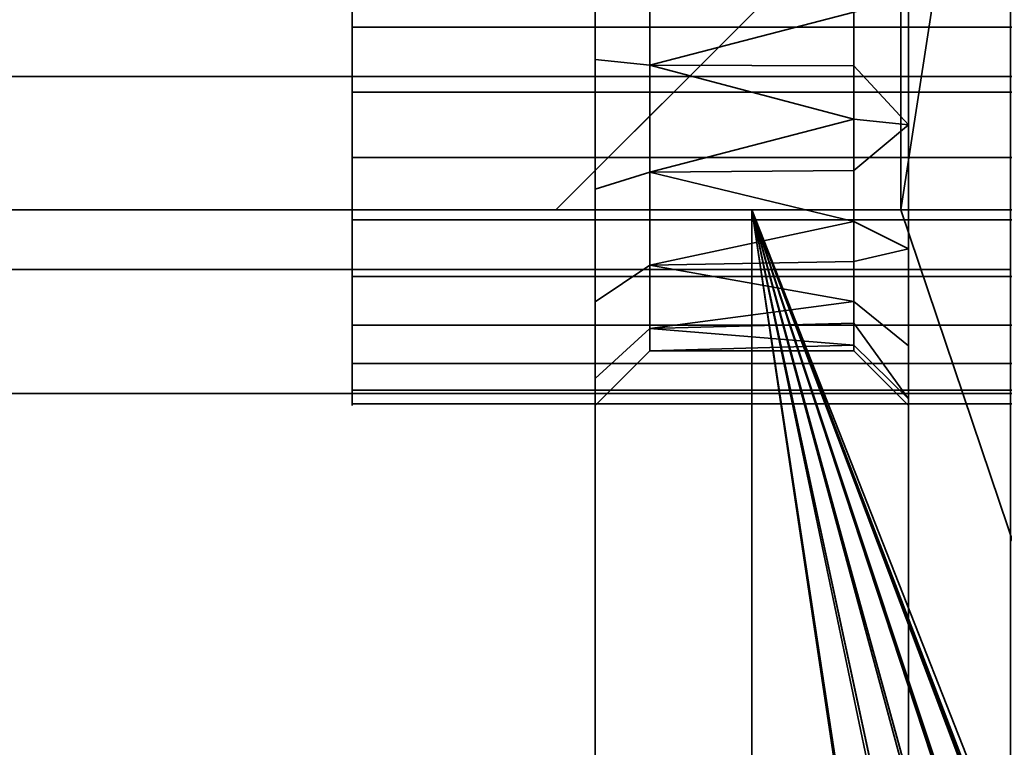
# Model space of a CAD drawing. Header units: millimetres. Extents: x -490 to 6690, y -115 to 152.
# Tile 488 of 656: x 2577.08 to 2583.36, y -13.43 to -8.79. Entities that reach past the tile are written whole.
import ezdxf

# ---------------------------------------------------------------- set-up
doc = ezdxf.new("R2010")
doc.units = ezdxf.units.MM
doc.layers.add('151', color=253, linetype='Continuous')

# ---------------------------------------------------------------- blocks, each defined once
blk = doc.blocks.new('UG_SURFACE_196')
at = {"layer": '151', "color": 252, "linetype": 'Continuous', "lineweight": 35}
for points in [[(2580.75, 2.9823, 1008.25), (2580.75, -9.0409, 1012.2609), (2580.75, -8.25, 1012.5179)], [(2580.75, -20.25, 1020.25), (2580.75, 2.9823, 1020.25), (2580.75, -9.0409, 1016.239), (2580.75, -9.868, 1016.1521)], [(2580.75, -8.25, 1015.982), (2580.75, -9.0409, 1016.239), (2580.75, 2.9823, 1020.25)], [(2580.75, -9.868, 1012.3479), (2580.75, -9.0409, 1012.2609), (2580.75, 2.9823, 1008.25), (2580.75, -20.25, 1008.25)], [(2582.7501, 2.9823, 1008.25), (2582.7501, -20.25, 1008.25), (2580.75, -20.25, 1008.25), (2580.75, 2.9823, 1008.25)], [(2580.75, 2.9823, 1020.25), (2580.75, -20.25, 1020.25), (2582.7501, -20.25, 1020.25), (2582.7501, 2.9823, 1020.25)], [(2580.75, 2.9823, 1172.25), (2580.75, -20.25, 1172.25), (2582.7501, -20.25, 1172.25), (2582.7501, 2.9823, 1172.25)], [(2582.7501, 2.9823, 1160.2499), (2582.7501, -20.25, 1160.2499), (2580.75, -20.25, 1160.2499), (2580.75, 2.9823, 1160.2499)], [(2580.75, 2.9823, 1160.2499), (2580.75, -9.0409, 1164.261), (2580.75, -8.25, 1164.518)], [(2580.75, -20.25, 1172.25), (2580.75, 2.9823, 1172.25), (2580.75, -9.0409, 1168.239), (2580.75, -9.868, 1168.1521)], [(2580.75, -8.25, 1167.9821), (2580.75, -9.0409, 1168.239), (2580.75, 2.9823, 1172.25)], [(2580.75, -9.868, 1164.3479), (2580.75, -9.0409, 1164.261), (2580.75, 2.9823, 1160.2499), (2580.75, -20.25, 1160.2499)], [(2582.7501, 2.9823, 1084.25), (2582.7501, -20.25, 1084.25), (2580.75, -20.25, 1084.25), (2580.75, 2.9823, 1084.25)], [(2580.75, 2.9823, 1096.2501), (2580.75, -20.25, 1096.2501), (2582.7501, -20.25, 1096.2501), (2582.7501, 2.9823, 1096.2501)], [(2580.75, 2.9823, 1084.25), (2580.75, -9.0409, 1088.261), (2580.75, -8.25, 1088.5179)], [(2580.75, -20.25, 1096.2501), (2580.75, 2.9823, 1096.2501), (2580.75, -9.0409, 1092.239), (2580.75, -9.868, 1092.1521)], [(2580.75, -8.25, 1091.982), (2580.75, -9.0409, 1092.239), (2580.75, 2.9823, 1096.2501)], [(2580.75, -9.868, 1088.3479), (2580.75, -9.0409, 1088.261), (2580.75, 2.9823, 1084.25), (2580.75, -20.25, 1084.25)], [(2582.7501, 2.9823, 1020.25), (2582.7501, -20.25, 1020.25), (2582.7501, -9.4591, 1016.239), (2582.7501, -8.632, 1016.1521)], [(2582.7501, -8.632, 1012.3479), (2582.7501, -9.4591, 1012.2609), (2582.7501, -20.25, 1008.25), (2582.7501, 2.9823, 1008.25)], [(2582.7501, 2.9823, 1172.25), (2582.7501, -20.25, 1172.25), (2582.7501, -9.4591, 1168.239), (2582.7501, -8.632, 1168.1521)], [(2582.7501, -8.632, 1164.3479), (2582.7501, -9.4591, 1164.261), (2582.7501, -20.25, 1160.2499), (2582.7501, 2.9823, 1160.2499)], [(2582.7501, 2.9823, 1096.2501), (2582.7501, -20.25, 1096.2501), (2582.7501, -9.4591, 1092.239), (2582.7501, -8.632, 1092.1521)], [(2582.7501, -8.632, 1088.3479), (2582.7501, -9.4591, 1088.261), (2582.7501, -20.25, 1084.25), (2582.7501, 2.9823, 1084.25)], [(2581.1, -9.0775, 1012.609), (2581.1, -8.425, 1012.8211), (2580.75, -8.25, 1012.5179), (2580.75, -9.0409, 1012.2609)], [(2581.1, -8.425, 1015.6789), (2581.1, -9.0775, 1015.891), (2580.75, -9.0409, 1016.239), (2580.75, -8.25, 1015.982)], [(2581.1, -9.0775, 1164.6091), (2581.1, -8.425, 1164.821), (2580.75, -8.25, 1164.518), (2580.75, -9.0409, 1164.261)], [(2581.1, -8.425, 1167.679), (2581.1, -9.0775, 1167.8909), (2580.75, -9.0409, 1168.239), (2580.75, -8.25, 1167.9821)], [(2581.1, -9.0775, 1088.609), (2581.1, -8.425, 1088.8211), (2580.75, -8.25, 1088.5179), (2580.75, -9.0409, 1088.261)], [(2581.1, -8.425, 1091.679), (2581.1, -9.0775, 1091.8909), (2580.75, -9.0409, 1092.239), (2580.75, -8.25, 1091.982)], [(2581.1, -8.425, 1012.8211), (2581.1, -9.0775, 1012.609), (2582.4001, -8.7401, 1012.6808)], [(2582.4001, -8.7401, 1015.8192), (2581.1, -9.0775, 1015.891), (2581.1, -8.425, 1015.6789)], [(2582.4001, -8.7401, 1164.6807), (2581.1, -8.425, 1164.821), (2581.1, -9.0775, 1164.6091)], [(2581.1, -9.0775, 1167.8909), (2581.1, -8.425, 1167.679), (2582.4001, -8.7401, 1167.8193)], [(2581.1, -8.425, 1088.8211), (2581.1, -9.0775, 1088.609), (2582.4001, -8.7401, 1088.6807)], [(2582.4001, -8.7401, 1091.8193), (2581.1, -9.0775, 1091.8909), (2581.1, -8.425, 1091.679)], [(2582.7501, -9.4591, 1012.2609), (2582.7501, -8.632, 1012.3479), (2582.4001, -8.7401, 1012.6808), (2582.4001, -9.0813, 1012.6449)], [(2582.4001, -9.0813, 1015.8551), (2582.4001, -8.7401, 1015.8192), (2582.7501, -8.632, 1016.1521), (2582.7501, -9.4591, 1016.239)], [(2582.7501, -9.4591, 1164.261), (2582.7501, -8.632, 1164.3479), (2582.4001, -8.7401, 1164.6807), (2582.4001, -9.0813, 1164.645)], [(2582.4001, -9.0813, 1167.8551), (2582.4001, -8.7401, 1167.8193), (2582.7501, -8.632, 1168.1521), (2582.7501, -9.4591, 1168.239)], [(2582.7501, -9.4591, 1088.261), (2582.7501, -8.632, 1088.3479), (2582.4001, -8.7401, 1088.6807), (2582.4001, -9.0813, 1088.6449)], [(2582.4001, -9.0813, 1091.855), (2582.4001, -8.7401, 1091.8193), (2582.7501, -8.632, 1092.1521), (2582.7501, -9.4591, 1092.239)], [(2581.1, -9.0775, 1012.609), (2582.4001, -9.0813, 1012.6449), (2582.4001, -8.7401, 1012.6808)], [(2582.4001, -8.7401, 1015.8192), (2582.4001, -9.0813, 1015.8551), (2581.1, -9.0775, 1015.891)], [(2581.1, -9.0775, 1164.6091), (2582.4001, -9.0813, 1164.645), (2582.4001, -8.7401, 1164.6807)], [(2582.4001, -8.7401, 1167.8193), (2582.4001, -9.0813, 1167.8551), (2581.1, -9.0775, 1167.8909)], [(2581.1, -9.0775, 1088.609), (2582.4001, -9.0813, 1088.6449), (2582.4001, -8.7401, 1088.6807)], [(2582.4001, -8.7401, 1091.8193), (2582.4001, -9.0813, 1091.855), (2581.1, -9.0775, 1091.8909)], [(2581.1, -9.7599, 1012.6808), (2581.1, -9.0775, 1012.609), (2580.75, -9.0409, 1012.2609), (2580.75, -9.868, 1012.3479)], [(2581.1, -9.0775, 1015.891), (2581.1, -9.7599, 1015.8192), (2580.75, -9.868, 1016.1521), (2580.75, -9.0409, 1016.239)], [(2581.1, -9.7599, 1164.6807), (2581.1, -9.0775, 1164.6091), (2580.75, -9.0409, 1164.261), (2580.75, -9.868, 1164.3479)], [(2581.1, -9.0775, 1167.8909), (2581.1, -9.7599, 1167.8193), (2580.75, -9.868, 1168.1521), (2580.75, -9.0409, 1168.239)], [(2581.1, -9.7599, 1088.6807), (2581.1, -9.0775, 1088.609), (2580.75, -9.0409, 1088.261), (2580.75, -9.868, 1088.3479)], [(2581.1, -9.0775, 1091.8909), (2581.1, -9.7599, 1091.8193), (2580.75, -9.868, 1092.1521), (2580.75, -9.0409, 1092.239)], [(2582.4001, -9.4225, 1012.609), (2581.1, -9.0775, 1012.609), (2581.1, -9.7599, 1012.6808)], [(2581.1, -9.0775, 1015.891), (2582.4001, -9.0813, 1015.8551), (2582.4001, -9.4225, 1015.891)], [(2582.4001, -9.4225, 1015.891), (2581.1, -9.7599, 1015.8192), (2581.1, -9.0775, 1015.891)], [(2582.4001, -9.4225, 1012.609), (2582.4001, -9.0813, 1012.6449), (2581.1, -9.0775, 1012.609)], [(2582.4001, -9.4225, 1164.6091), (2581.1, -9.0775, 1164.6091), (2581.1, -9.7599, 1164.6807)], [(2581.1, -9.0775, 1167.8909), (2582.4001, -9.0813, 1167.8551), (2582.4001, -9.4225, 1167.8909)], [(2582.4001, -9.4225, 1167.8909), (2581.1, -9.7599, 1167.8193), (2581.1, -9.0775, 1167.8909)], [(2582.4001, -9.4225, 1164.6091), (2582.4001, -9.0813, 1164.645), (2581.1, -9.0775, 1164.6091)], [(2582.4001, -9.4225, 1088.609), (2581.1, -9.0775, 1088.609), (2581.1, -9.7599, 1088.6807)], [(2581.1, -9.0775, 1091.8909), (2582.4001, -9.0813, 1091.855), (2582.4001, -9.4225, 1091.8909)], [(2582.4001, -9.4225, 1091.8909), (2581.1, -9.7599, 1091.8193), (2581.1, -9.0775, 1091.8909)], [(2582.4001, -9.4225, 1088.609), (2582.4001, -9.0813, 1088.6449), (2581.1, -9.0775, 1088.609)], [(2582.7501, -9.4591, 1016.239), (2582.4001, -9.4225, 1015.891), (2582.4001, -9.0813, 1015.8551)], [(2582.4001, -9.0813, 1012.6449), (2582.4001, -9.4225, 1012.609), (2582.7501, -9.4591, 1012.2609)], [(2582.7501, -9.4591, 1168.239), (2582.4001, -9.4225, 1167.8909), (2582.4001, -9.0813, 1167.8551)], [(2582.4001, -9.0813, 1164.645), (2582.4001, -9.4225, 1164.6091), (2582.7501, -9.4591, 1164.261)], [(2582.7501, -9.4591, 1092.239), (2582.4001, -9.4225, 1091.8909), (2582.4001, -9.0813, 1091.855)], [(2582.4001, -9.0813, 1088.6449), (2582.4001, -9.4225, 1088.609), (2582.7501, -9.4591, 1088.261)], [(2581.1, -9.7599, 1012.6808), (2582.4001, -9.7487, 1012.7151), (2582.4001, -9.4225, 1012.609)], [(2582.4001, -9.4225, 1015.891), (2582.4001, -9.7487, 1015.785), (2581.1, -9.7599, 1015.8192)], [(2581.1, -9.7599, 1164.6807), (2582.4001, -9.7487, 1164.7151), (2582.4001, -9.4225, 1164.6091)], [(2582.4001, -9.4225, 1167.8909), (2582.4001, -9.7487, 1167.7849), (2581.1, -9.7599, 1167.8193)], [(2581.1, -9.7599, 1088.6807), (2582.4001, -9.7487, 1088.7151), (2582.4001, -9.4225, 1088.609)], [(2582.4001, -9.4225, 1091.8909), (2582.4001, -9.7487, 1091.785), (2581.1, -9.7599, 1091.8193)], [(2582.7501, -9.4591, 1012.2609), (2582.4001, -9.4225, 1012.609), (2582.4001, -9.7487, 1012.7151)], [(2582.4001, -9.7487, 1015.785), (2582.4001, -9.4225, 1015.891), (2582.7501, -9.4591, 1016.239)], [(2582.7501, -9.4591, 1164.261), (2582.4001, -9.4225, 1164.6091), (2582.4001, -9.7487, 1164.7151)], [(2582.4001, -9.7487, 1167.7849), (2582.4001, -9.4225, 1167.8909), (2582.7501, -9.4591, 1168.239)], [(2582.7501, -9.4591, 1088.261), (2582.4001, -9.4225, 1088.609), (2582.4001, -9.7487, 1088.7151)], [(2582.4001, -9.7487, 1091.785), (2582.4001, -9.4225, 1091.8909), (2582.7501, -9.4591, 1092.239)], [(2582.7501, -9.4591, 1016.239), (2582.7501, -10.25, 1015.982), (2582.4001, -10.075, 1015.6789), (2582.4001, -9.7487, 1015.785)], [(2582.4001, -9.7487, 1012.7151), (2582.4001, -10.075, 1012.8211), (2582.7501, -10.25, 1012.5179), (2582.7501, -9.4591, 1012.2609)], [(2582.7501, -9.4591, 1168.239), (2582.7501, -10.25, 1167.9821), (2582.4001, -10.075, 1167.679), (2582.4001, -9.7487, 1167.7849)], [(2582.4001, -9.7487, 1164.7151), (2582.4001, -10.075, 1164.821), (2582.7501, -10.25, 1164.518), (2582.7501, -9.4591, 1164.261)], [(2582.7501, -9.4591, 1092.239), (2582.7501, -10.25, 1091.982), (2582.4001, -10.075, 1091.679), (2582.4001, -9.7487, 1091.785)], [(2582.4001, -9.7487, 1088.7151), (2582.4001, -10.075, 1088.8211), (2582.7501, -10.25, 1088.5179), (2582.7501, -9.4591, 1088.261)], [(2582.7501, -20.25, 1008.25), (2582.7501, -9.4591, 1012.2609), (2582.7501, -10.25, 1012.5179)], [(2582.7501, -10.25, 1015.982), (2582.7501, -9.4591, 1016.239), (2582.7501, -20.25, 1020.25)], [(2582.7501, -20.25, 1160.2499), (2582.7501, -9.4591, 1164.261), (2582.7501, -10.25, 1164.518)], [(2582.7501, -10.25, 1167.9821), (2582.7501, -9.4591, 1168.239), (2582.7501, -20.25, 1172.25)], [(2582.7501, -20.25, 1084.25), (2582.7501, -9.4591, 1088.261), (2582.7501, -10.25, 1088.5179)], [(2582.7501, -10.25, 1091.982), (2582.7501, -9.4591, 1092.239), (2582.7501, -20.25, 1096.2501)], [(2581.1, -10.3541, 1013.0239), (2581.1, -9.7599, 1012.6808), (2580.75, -9.868, 1012.3479), (2580.75, -10.5883, 1012.7637)], [(2581.1, -9.7599, 1015.8192), (2581.1, -10.3541, 1015.4762), (2580.75, -10.5883, 1015.7363), (2580.75, -9.868, 1016.1521)], [(2581.1, -10.3541, 1165.0238), (2581.1, -9.7599, 1164.6807), (2580.75, -9.868, 1164.3479), (2580.75, -10.5883, 1164.7637)], [(2581.1, -9.7599, 1167.8193), (2581.1, -10.3541, 1167.4762), (2580.75, -10.5883, 1167.7363), (2580.75, -9.868, 1168.1521)], [(2581.1, -10.3541, 1089.0238), (2581.1, -9.7599, 1088.6807), (2580.75, -9.868, 1088.3479), (2580.75, -10.5883, 1088.7637)], [(2581.1, -9.7599, 1091.8193), (2581.1, -10.3541, 1091.4762), (2580.75, -10.5883, 1091.7363), (2580.75, -9.868, 1092.1521)], [(2581.1, -9.7599, 1015.8192), (2582.4001, -9.7487, 1015.785), (2582.4001, -10.075, 1015.6789)], [(2582.4001, -10.075, 1012.8211), (2582.4001, -9.7487, 1012.7151), (2581.1, -9.7599, 1012.6808)], [(2581.1, -9.7599, 1167.8193), (2582.4001, -9.7487, 1167.7849), (2582.4001, -10.075, 1167.679)], [(2582.4001, -10.075, 1164.821), (2582.4001, -9.7487, 1164.7151), (2581.1, -9.7599, 1164.6807)], [(2581.1, -9.7599, 1091.8193), (2582.4001, -9.7487, 1091.785), (2582.4001, -10.075, 1091.679)], [(2582.4001, -10.075, 1088.8211), (2582.4001, -9.7487, 1088.7151), (2581.1, -9.7599, 1088.6807)], [(2581.1, -9.7599, 1012.6808), (2581.1, -10.3541, 1013.0239), (2582.4001, -10.075, 1012.8211)], [(2581.1, -10.3541, 1015.4762), (2581.1, -9.7599, 1015.8192), (2582.4001, -10.075, 1015.6789)], [(2581.1, -9.7599, 1164.6807), (2581.1, -10.3541, 1165.0238), (2582.4001, -10.075, 1164.821)], [(2582.4001, -10.075, 1167.679), (2581.1, -10.3541, 1167.4762), (2581.1, -9.7599, 1167.8193)], [(2582.4001, -10.075, 1088.8211), (2581.1, -9.7599, 1088.6807), (2581.1, -10.3541, 1089.0238)], [(2582.4001, -10.075, 1091.679), (2581.1, -10.3541, 1091.4762), (2581.1, -9.7599, 1091.8193)], [(2580.75, -20.25, 1008.25), (2580.75, -10.5883, 1012.7637), (2580.75, -9.868, 1012.3479)], [(2580.75, -9.868, 1016.1521), (2580.75, -10.5883, 1015.7363), (2580.75, -20.25, 1020.25)], [(2580.75, -20.25, 1160.2499), (2580.75, -10.5883, 1164.7637), (2580.75, -9.868, 1164.3479)], [(2580.75, -9.868, 1168.1521), (2580.75, -10.5883, 1167.7363), (2580.75, -20.25, 1172.25)], [(2580.75, -20.25, 1084.25), (2580.75, -10.5883, 1088.7637), (2580.75, -9.868, 1088.3479)], [(2580.75, -9.868, 1092.1521), (2580.75, -10.5883, 1091.7363), (2580.75, -20.25, 1096.2501)], [(2581.1, -10.3541, 1013.0239), (2582.4001, -10.3299, 1013.0506), (2582.4001, -10.075, 1012.8211)], [(2582.4001, -10.075, 1015.6789), (2582.4001, -10.3299, 1015.4494), (2581.1, -10.3541, 1015.4762)], [(2581.1, -10.3541, 1165.0238), (2582.4001, -10.3299, 1165.0506), (2582.4001, -10.075, 1164.821)], [(2582.4001, -10.075, 1167.679), (2582.4001, -10.3299, 1167.4494), (2581.1, -10.3541, 1167.4762)], [(2581.1, -10.3541, 1089.0238), (2582.4001, -10.3299, 1089.0507), (2582.4001, -10.075, 1088.8211)], [(2582.4001, -10.075, 1091.679), (2582.4001, -10.3299, 1091.4494), (2581.1, -10.3541, 1091.4762)], [(2582.7501, -10.25, 1012.5179), (2582.4001, -10.075, 1012.8211), (2582.4001, -10.3299, 1013.0506)], [(2582.4001, -10.3299, 1015.4494), (2582.4001, -10.075, 1015.6789), (2582.7501, -10.25, 1015.982)], [(2582.7501, -10.25, 1164.518), (2582.4001, -10.075, 1164.821), (2582.4001, -10.3299, 1165.0506)], [(2582.4001, -10.3299, 1167.4494), (2582.4001, -10.075, 1167.679), (2582.7501, -10.25, 1167.9821)], [(2582.7501, -10.25, 1088.5179), (2582.4001, -10.075, 1088.8211), (2582.4001, -10.3299, 1089.0507)], [(2582.4001, -10.3299, 1091.4494), (2582.4001, -10.075, 1091.679), (2582.7501, -10.25, 1091.982)], [(2582.7501, -10.25, 1015.982), (2582.7501, -10.868, 1015.4256), (2582.4001, -10.5849, 1015.2198), (2582.4001, -10.3299, 1015.4494)], [(2582.4001, -10.3299, 1013.0506), (2582.4001, -10.5849, 1013.2802), (2582.7501, -10.868, 1013.0744), (2582.7501, -10.25, 1012.5179)], [(2582.7501, -10.25, 1167.9821), (2582.7501, -10.868, 1167.4255), (2582.4001, -10.5849, 1167.2199), (2582.4001, -10.3299, 1167.4494)], [(2582.4001, -10.3299, 1165.0506), (2582.4001, -10.5849, 1165.2801), (2582.7501, -10.868, 1165.0745), (2582.7501, -10.25, 1164.518)], [(2582.7501, -10.25, 1091.982), (2582.7501, -10.868, 1091.4255), (2582.4001, -10.5849, 1091.2199), (2582.4001, -10.3299, 1091.4494)], [(2582.4001, -10.3299, 1089.0507), (2582.4001, -10.5849, 1089.2801), (2582.7501, -10.868, 1089.0744), (2582.7501, -10.25, 1088.5179)], [(2582.7501, -20.25, 1020.25), (2582.7501, -10.868, 1015.4256), (2582.7501, -10.25, 1015.982)], [(2582.7501, -10.25, 1012.5179), (2582.7501, -10.868, 1013.0744), (2582.7501, -20.25, 1008.25)], [(2582.7501, -20.25, 1172.25), (2582.7501, -10.868, 1167.4255), (2582.7501, -10.25, 1167.9821)], [(2582.7501, -10.25, 1164.518), (2582.7501, -10.868, 1165.0745), (2582.7501, -20.25, 1160.2499)], [(2582.7501, -20.25, 1096.2501), (2582.7501, -10.868, 1091.4255), (2582.7501, -10.25, 1091.982)], [(2582.7501, -10.25, 1088.5179), (2582.7501, -10.868, 1089.0744), (2582.7501, -20.25, 1084.25)], [(2581.1, -10.7574, 1013.5789), (2581.1, -10.3541, 1013.0239), (2580.75, -10.5883, 1012.7637), (2580.75, -11.0771, 1013.4366)], [(2581.1, -10.3541, 1015.4762), (2581.1, -10.7574, 1014.9211), (2580.75, -11.0771, 1015.0635), (2580.75, -10.5883, 1015.7363)], [(2581.1, -10.7574, 1165.5788), (2581.1, -10.3541, 1165.0238), (2580.75, -10.5883, 1164.7637), (2580.75, -11.0771, 1165.4365)], [(2581.1, -10.3541, 1167.4762), (2581.1, -10.7574, 1166.9211), (2580.75, -11.0771, 1167.0635), (2580.75, -10.5883, 1167.7363)], [(2581.1, -10.7574, 1089.5789), (2581.1, -10.3541, 1089.0238), (2580.75, -10.5883, 1088.7637), (2580.75, -11.0771, 1089.4365)], [(2581.1, -10.3541, 1091.4762), (2581.1, -10.7574, 1090.9212), (2580.75, -11.0771, 1091.0635), (2580.75, -10.5883, 1091.7363)], [(2581.1, -10.3541, 1015.4762), (2582.4001, -10.3299, 1015.4494), (2582.4001, -10.5849, 1015.2198)], [(2582.4001, -10.5849, 1013.2802), (2582.4001, -10.3299, 1013.0506), (2581.1, -10.3541, 1013.0239)], [(2581.1, -10.3541, 1167.4762), (2582.4001, -10.3299, 1167.4494), (2582.4001, -10.5849, 1167.2199)], [(2582.4001, -10.5849, 1165.2801), (2582.4001, -10.3299, 1165.0506), (2581.1, -10.3541, 1165.0238)], [(2581.1, -10.3541, 1091.4762), (2582.4001, -10.3299, 1091.4494), (2582.4001, -10.5849, 1091.2199)], [(2582.4001, -10.5849, 1089.2801), (2582.4001, -10.3299, 1089.0507), (2581.1, -10.3541, 1089.0238)], [(2582.4001, -10.5849, 1013.2802), (2581.1, -10.3541, 1013.0239), (2581.1, -10.7574, 1013.5789)], [(2582.4001, -10.5849, 1015.2198), (2581.1, -10.7574, 1014.9211), (2581.1, -10.3541, 1015.4762)], [(2581.1, -10.3541, 1165.0238), (2581.1, -10.7574, 1165.5788), (2582.4001, -10.5849, 1165.2801)], [(2581.1, -10.7574, 1166.9211), (2581.1, -10.3541, 1167.4762), (2582.4001, -10.5849, 1167.2199)], [(2581.1, -10.3541, 1089.0238), (2581.1, -10.7574, 1089.5789), (2582.4001, -10.5849, 1089.2801)], [(2581.1, -10.7574, 1090.9212), (2581.1, -10.3541, 1091.4762), (2582.4001, -10.5849, 1091.2199)], [(2580.75, -20.25, 1020.25), (2580.75, -10.5883, 1015.7363), (2580.75, -11.0771, 1015.0635)], [(2580.75, -11.0771, 1013.4366), (2580.75, -10.5883, 1012.7637), (2580.75, -20.25, 1008.25)], [(2580.75, -20.25, 1172.25), (2580.75, -10.5883, 1167.7363), (2580.75, -11.0771, 1167.0635)], [(2580.75, -11.0771, 1165.4365), (2580.75, -10.5883, 1164.7637), (2580.75, -20.25, 1160.2499)], [(2580.75, -20.25, 1096.2501), (2580.75, -10.5883, 1091.7363), (2580.75, -11.0771, 1091.0635)], [(2580.75, -11.0771, 1089.4365), (2580.75, -10.5883, 1088.7637), (2580.75, -20.25, 1084.25)], [(2581.1, -10.7574, 1013.5789), (2582.4001, -10.7244, 1013.5936), (2582.4001, -10.5849, 1013.2802)], [(2582.4001, -10.5849, 1015.2198), (2582.4001, -10.7244, 1014.9064), (2581.1, -10.7574, 1014.9211)], [(2581.1, -10.7574, 1165.5788), (2582.4001, -10.7244, 1165.5935), (2582.4001, -10.5849, 1165.2801)], [(2582.4001, -10.5849, 1167.2199), (2582.4001, -10.7244, 1166.9065), (2581.1, -10.7574, 1166.9211)], [(2581.1, -10.7574, 1089.5789), (2582.4001, -10.7244, 1089.5935), (2582.4001, -10.5849, 1089.2801)], [(2582.4001, -10.5849, 1091.2199), (2582.4001, -10.7244, 1090.9065), (2581.1, -10.7574, 1090.9212)], [(2582.7501, -11.2063, 1013.8341), (2582.7501, -10.868, 1013.0744), (2582.4001, -10.5849, 1013.2802), (2582.4001, -10.7244, 1013.5936)], [(2582.4001, -10.7244, 1014.9064), (2582.4001, -10.5849, 1015.2198), (2582.7501, -10.868, 1015.4256), (2582.7501, -11.2063, 1014.6658)], [(2582.7501, -11.2063, 1165.8342), (2582.7501, -10.868, 1165.0745), (2582.4001, -10.5849, 1165.2801), (2582.4001, -10.7244, 1165.5935)], [(2582.4001, -10.7244, 1166.9065), (2582.4001, -10.5849, 1167.2199), (2582.7501, -10.868, 1167.4255), (2582.7501, -11.2063, 1166.6658)], [(2582.7501, -11.2063, 1089.8342), (2582.7501, -10.868, 1089.0744), (2582.4001, -10.5849, 1089.2801), (2582.4001, -10.7244, 1089.5935)], [(2582.4001, -10.7244, 1090.9065), (2582.4001, -10.5849, 1091.2199), (2582.7501, -10.868, 1091.4255), (2582.7501, -11.2063, 1090.6658)], [(2581.1, -10.7574, 1014.9211), (2582.4001, -10.7244, 1014.9064), (2582.4001, -10.8639, 1014.593)], [(2582.4001, -10.8639, 1013.907), (2582.4001, -10.7244, 1013.5936), (2581.1, -10.7574, 1013.5789)], [(2581.1, -10.7574, 1166.9211), (2582.4001, -10.7244, 1166.9065), (2582.4001, -10.8639, 1166.5931)], [(2582.4001, -10.8639, 1165.9069), (2582.4001, -10.7244, 1165.5935), (2581.1, -10.7574, 1165.5788)], [(2581.1, -10.7574, 1090.9212), (2582.4001, -10.7244, 1090.9065), (2582.4001, -10.8639, 1090.5931)], [(2582.4001, -10.8639, 1089.9069), (2582.4001, -10.7244, 1089.5935), (2581.1, -10.7574, 1089.5789)], [(2582.7501, -11.2063, 1014.6658), (2582.4001, -10.8639, 1014.593), (2582.4001, -10.7244, 1014.9064)], [(2582.4001, -10.7244, 1013.5936), (2582.4001, -10.8639, 1013.907), (2582.7501, -11.2063, 1013.8341)], [(2582.7501, -11.2063, 1166.6658), (2582.4001, -10.8639, 1166.5931), (2582.4001, -10.7244, 1166.9065)], [(2582.4001, -10.7244, 1165.5935), (2582.4001, -10.8639, 1165.9069), (2582.7501, -11.2063, 1165.8342)], [(2582.7501, -11.2063, 1090.6658), (2582.4001, -10.8639, 1090.5931), (2582.4001, -10.7244, 1090.9065)], [(2582.4001, -10.7244, 1089.5935), (2582.4001, -10.8639, 1089.9069), (2582.7501, -11.2063, 1089.8342)], [(2581.1, -10.9, 1014.25), (2581.1, -10.7574, 1013.5789), (2580.75, -11.0771, 1013.4366), (2580.75, -11.25, 1014.25)], [(2581.1, -10.7574, 1014.9211), (2581.1, -10.9, 1014.25), (2580.75, -11.25, 1014.25), (2580.75, -11.0771, 1015.0635)], [(2581.1, -10.9, 1166.25), (2581.1, -10.7574, 1165.5788), (2580.75, -11.0771, 1165.4365), (2580.75, -11.25, 1166.25)], [(2581.1, -10.7574, 1166.9211), (2581.1, -10.9, 1166.25), (2580.75, -11.25, 1166.25), (2580.75, -11.0771, 1167.0635)], [(2581.1, -10.9, 1090.25), (2581.1, -10.7574, 1089.5789), (2580.75, -11.0771, 1089.4365), (2580.75, -11.25, 1090.25)], [(2581.1, -10.7574, 1090.9212), (2581.1, -10.9, 1090.25), (2580.75, -11.25, 1090.25), (2580.75, -11.0771, 1091.0635)], [(2581.1, -10.7574, 1013.5789), (2581.1, -10.9, 1014.25), (2582.4001, -10.8639, 1013.907)], [(2582.4001, -10.8639, 1014.593), (2581.1, -10.9, 1014.25), (2581.1, -10.7574, 1014.9211)], [(2581.1, -10.7574, 1165.5788), (2581.1, -10.9, 1166.25), (2582.4001, -10.8639, 1165.9069)], [(2582.4001, -10.8639, 1166.5931), (2581.1, -10.9, 1166.25), (2581.1, -10.7574, 1166.9211)], [(2581.1, -10.7574, 1089.5789), (2581.1, -10.9, 1090.25), (2582.4001, -10.8639, 1089.9069)], [(2582.4001, -10.8639, 1090.5931), (2581.1, -10.9, 1090.25), (2581.1, -10.7574, 1090.9212)], [(2581.1, -10.9, 1014.25), (2582.4001, -10.9, 1014.25), (2582.4001, -10.8639, 1013.907)], [(2582.4001, -10.8639, 1014.593), (2582.4001, -10.9, 1014.25), (2581.1, -10.9, 1014.25)], [(2581.1, -10.9, 1166.25), (2582.4001, -10.9, 1166.25), (2582.4001, -10.8639, 1165.9069)], [(2582.4001, -10.8639, 1166.5931), (2582.4001, -10.9, 1166.25), (2581.1, -10.9, 1166.25)], [(2581.1, -10.9, 1090.25), (2582.4001, -10.9, 1090.25), (2582.4001, -10.8639, 1089.9069)], [(2582.4001, -10.8639, 1090.5931), (2582.4001, -10.9, 1090.25), (2581.1, -10.9, 1090.25)], [(2582.7501, -11.25, 1014.25), (2582.7501, -11.2063, 1013.8341), (2582.4001, -10.8639, 1013.907), (2582.4001, -10.9, 1014.25)], [(2582.4001, -10.9, 1014.25), (2582.4001, -10.8639, 1014.593), (2582.7501, -11.2063, 1014.6658), (2582.7501, -11.25, 1014.25)], [(2582.7501, -11.25, 1166.25), (2582.7501, -11.2063, 1165.8342), (2582.4001, -10.8639, 1165.9069), (2582.4001, -10.9, 1166.25)], [(2582.4001, -10.9, 1166.25), (2582.4001, -10.8639, 1166.5931), (2582.7501, -11.2063, 1166.6658), (2582.7501, -11.25, 1166.25)], [(2582.7501, -11.25, 1090.25), (2582.7501, -11.2063, 1089.8342), (2582.4001, -10.8639, 1089.9069), (2582.4001, -10.9, 1090.25)], [(2582.4001, -10.9, 1090.25), (2582.4001, -10.8639, 1090.5931), (2582.7501, -11.2063, 1090.6658), (2582.7501, -11.25, 1090.25)], [(2582.7501, -20.25, 1008.25), (2582.7501, -10.868, 1013.0744), (2582.7501, -11.2063, 1013.8341)], [(2582.7501, -11.2063, 1014.6658), (2582.7501, -10.868, 1015.4256), (2582.7501, -20.25, 1020.25)], [(2582.7501, -20.25, 1160.2499), (2582.7501, -10.868, 1165.0745), (2582.7501, -11.2063, 1165.8342)], [(2582.7501, -11.2063, 1166.6658), (2582.7501, -10.868, 1167.4255), (2582.7501, -20.25, 1172.25)], [(2582.7501, -20.25, 1084.25), (2582.7501, -10.868, 1089.0744), (2582.7501, -11.2063, 1089.8342)], [(2582.7501, -11.2063, 1090.6658), (2582.7501, -10.868, 1091.4255), (2582.7501, -20.25, 1096.2501)], [(2580.75, -20.25, 1008.25), (2580.75, -11.25, 1014.25), (2580.75, -11.0771, 1013.4366)], [(2580.75, -11.0771, 1015.0635), (2580.75, -11.25, 1014.25), (2580.75, -20.25, 1008.25), (2580.75, -20.25, 1020.25)], [(2580.75, -20.25, 1160.2499), (2580.75, -11.25, 1166.25), (2580.75, -11.0771, 1165.4365)], [(2580.75, -11.0771, 1167.0635), (2580.75, -11.25, 1166.25), (2580.75, -20.25, 1160.2499), (2580.75, -20.25, 1172.25)], [(2580.75, -20.25, 1084.25), (2580.75, -11.25, 1090.25), (2580.75, -11.0771, 1089.4365)], [(2580.75, -11.0771, 1091.0635), (2580.75, -11.25, 1090.25), (2580.75, -20.25, 1084.25), (2580.75, -20.25, 1096.2501)], [(2582.7501, -20.25, 1008.25), (2582.7501, -11.2063, 1013.8341), (2582.7501, -11.25, 1014.25)], [(2582.7501, -11.25, 1014.25), (2582.7501, -11.2063, 1014.6658), (2582.7501, -20.25, 1020.25), (2582.7501, -20.25, 1008.25)], [(2582.7501, -20.25, 1160.2499), (2582.7501, -11.2063, 1165.8342), (2582.7501, -11.25, 1166.25)], [(2582.7501, -11.25, 1166.25), (2582.7501, -11.2063, 1166.6658), (2582.7501, -20.25, 1172.25), (2582.7501, -20.25, 1160.2499)], [(2582.7501, -20.25, 1084.25), (2582.7501, -11.2063, 1089.8342), (2582.7501, -11.25, 1090.25)], [(2582.7501, -11.25, 1090.25), (2582.7501, -11.2063, 1090.6658), (2582.7501, -20.25, 1096.2501), (2582.7501, -20.25, 1084.25)]]:
    blk.add_3dface(points, dxfattribs=at)
blk = doc.blocks.new('UG_SURFACE_200')
at = {"layer": '151', "color": 46, "linetype": 'Continuous', "lineweight": 35}
for points in [[(2583.4, -10.3821, 1021.4193), (2566, -10.3821, 1021.4193), (2566, -8.05, 1024.1084), (2583.4, -8.05, 1024.1084)], [(2583.4, -8.05, 1075.8916), (2566, -8.05, 1075.8916), (2566, -10.3821, 1078.5807), (2583.4, -10.3821, 1078.5807)], [(2584.5001, -9.15, 1024.4), (2567.1, -9.15, 1024.4), (2567.1, -11.1727, 1022.2038), (2584.5001, -11.1727, 1022.2038)], [(2584.5001, -9.15, 1024.4), (2584.5001, -9.15, 1075.6), (2567.1, -9.15, 1075.6), (2567.1, -9.15, 1024.4)], [(2584.5001, -11.1727, 1077.7962), (2567.1, -11.1727, 1077.7962), (2567.1, -9.15, 1075.6), (2584.5001, -9.15, 1075.6)], [(2583.4, -13.6202, 1019.9412), (2566, -13.6202, 1019.9412), (2566, -10.3821, 1021.4193), (2583.4, -10.3821, 1021.4193)], [(2583.4, -10.3821, 1078.5807), (2566, -10.3821, 1078.5807), (2566, -13.6202, 1080.0587), (2583.4, -13.6202, 1080.0587)], [(2584.5001, -11.1727, 1022.2038), (2567.1, -11.1727, 1022.2038), (2567.1, -13.9071, 1021.0048), (2584.5001, -13.9071, 1021.0048)], [(2584.5001, -13.9071, 1078.9952), (2567.1, -13.9071, 1078.9952), (2567.1, -11.1727, 1077.7962), (2584.5001, -11.1727, 1077.7962)]]:
    blk.add_3dface(points, dxfattribs=at)
blk = doc.blocks.new('UG_SURFACE_203')
at = {"layer": '151', "color": 254, "linetype": 'Continuous', "lineweight": 35}
for points in [[(2574.7499, 136.75, 2032.7499), (2574.7499, -10, 2032.7499), (2582.5, 106, 2025.0001)], [(2582.5, 106, -7.5), (2574.7499, -10, -7.5), (2574.7499, 136.75, -7.5)], [(2582.5, 21, 2025.0001), (2582.5, 106, 2025.0001), (2574.7499, -10, 2032.7499)], [(2574.7499, -10, -7.5), (2582.5, 106, -7.5), (2582.5, 21, -7.5)], [(2574.7499, -10, 2032.7499), (2580.4999, -10, 2027), (2582.5, -8, 2025.0001), (2582.5, 21, 2025.0001)], [(2582.5, 21, -7.5), (2582.5, -8, -7.5), (2580.4999, -10, -7.5), (2574.7499, -10, -7.5)], [(2582.5, -8, 2025.0001), (2580.4999, -10, 2027), (2580.4999, -10, -7.5), (2582.5, -8, -7.5)], [(2580.4999, -10, 2027), (2574.7499, -10, 2032.7499), (2574.7499, -10, -7.5), (2580.4999, -10, -7.5)]]:
    blk.add_3dface(points, dxfattribs=at)
blk = doc.blocks.new('UG_SURFACE_205')
at = {"layer": '151', "color": 254, "linetype": 'Continuous', "lineweight": 35}
for points in [[(2582.5, 106, 2025.0001), (2574.7499, -10, 2032.7499), (2574.7499, 136.75, 2032.7499)], [(3425.2501, -10, 2032.7499), (3425.2501, 136.75, 2032.7499), (2574.7499, 136.75, 2032.7499), (2574.7499, -10, 2032.7499)], [(2574.7499, -10, 2032.7499), (2582.5, 106, 2025.0001), (2582.5, 21, 2025.0001)], [(2582.5, 21, 2025.0001), (2582.5, -8, 2025.0001), (2580.4999, -10, 2027), (2574.7499, -10, 2032.7499)], [(3417.5, -8, 2025.0001), (3419.5001, -10, 2027), (2580.4999, -10, 2027), (2582.5, -8, 2025.0001)], [(3425.2501, -10, 2032.7499), (2574.7499, -10, 2032.7499), (2580.4999, -10, 2027), (3419.5001, -10, 2027)]]:
    blk.add_3dface(points, dxfattribs=at)
blk = doc.blocks.new('UG_SURFACE_209')
at = {"layer": '151', "color": 252, "linetype": 'Continuous', "lineweight": 35}
for points in [[(2579.2, -7.5179, 1091.2499), (2579.2, -7.261, 1090.4591), (2579.2, -7.3479, 1089.6319), (2579.2, -9.25, 1090.25)], [(2579.2, -7.3479, 1089.6319), (2579.2, -7.7637, 1088.9118), (2579.2, -8.4365, 1088.4229), (2579.2, -9.25, 1090.25)], [(2579.2, -8.8342, 1092.2062), (2579.2, -8.0744, 1091.868), (2579.2, -7.5179, 1091.2499), (2579.2, -9.25, 1090.25)], [(2585, -8.0744, 1091.868), (2579.2, -8.0744, 1091.868), (2579.2, -8.8342, 1092.2062), (2585, -8.8342, 1092.2062)], [(2579.2, -8.4365, 1088.4229), (2579.2, -9.25, 1088.25), (2579.2, -10.0635, 1088.4229), (2579.2, -9.25, 1090.25)], [(2585, -9.25, 1088.25), (2579.2, -9.25, 1088.25), (2579.2, -8.4365, 1088.4229), (2585, -8.4365, 1088.4229)], [(2579.2, -10.4256, 1091.868), (2579.2, -9.6658, 1092.2062), (2579.2, -8.8342, 1092.2062), (2579.2, -9.25, 1090.25)], [(2585, -8.8342, 1092.2062), (2579.2, -8.8342, 1092.2062), (2579.2, -9.6658, 1092.2062), (2585, -9.6658, 1092.2062)], [(2579.2, -9.25, 1090.25), (2579.2, -10.0635, 1088.4229), (2579.2, -10.7363, 1088.9118)], [(2579.2, -10.7363, 1088.9118), (2579.2, -11.1521, 1089.6319), (2579.2, -11.239, 1090.4591), (2579.2, -9.25, 1090.25)], [(2579.2, -11.239, 1090.4591), (2579.2, -10.9821, 1091.2499), (2579.2, -10.4256, 1091.868), (2579.2, -9.25, 1090.25)], [(2585, -10.0635, 1088.4229), (2579.2, -10.0635, 1088.4229), (2579.2, -9.25, 1088.25), (2585, -9.25, 1088.25)], [(2585, -9.6658, 1092.2062), (2579.2, -9.6658, 1092.2062), (2579.2, -10.4256, 1091.868), (2585, -10.4256, 1091.868)], [(2585, -10.7363, 1088.9118), (2579.2, -10.7363, 1088.9118), (2579.2, -10.0635, 1088.4229), (2585, -10.0635, 1088.4229)], [(2585, -10.4256, 1091.868), (2579.2, -10.4256, 1091.868), (2579.2, -10.9821, 1091.2499), (2585, -10.9821, 1091.2499)], [(2585, -11.1521, 1089.6319), (2579.2, -11.1521, 1089.6319), (2579.2, -10.7363, 1088.9118), (2585, -10.7363, 1088.9118)], [(2585, -10.9821, 1091.2499), (2579.2, -10.9821, 1091.2499), (2579.2, -11.239, 1090.4591), (2585, -11.239, 1090.4591)], [(2585, -11.239, 1090.4591), (2579.2, -11.239, 1090.4591), (2579.2, -11.1521, 1089.6319), (2585, -11.1521, 1089.6319)]]:
    blk.add_3dface(points, dxfattribs=at)
blk = doc.blocks.new('UG_SURFACE_210')
at = {"layer": '151', "color": 252, "linetype": 'Continuous', "lineweight": 35}
for points in [[(2579.2, -7.5179, 1015.25), (2579.2, -7.261, 1014.459), (2579.2, -7.3479, 1013.6319), (2579.2, -9.25, 1014.25)], [(2579.2, -7.3479, 1013.6319), (2579.2, -7.7637, 1012.9118), (2579.2, -8.4365, 1012.4229), (2579.2, -9.25, 1014.25)], [(2579.2, -8.8342, 1016.2063), (2579.2, -8.0744, 1015.8681), (2579.2, -7.5179, 1015.25), (2579.2, -9.25, 1014.25)], [(2585, -8.0744, 1015.8681), (2579.2, -8.0744, 1015.8681), (2579.2, -8.8342, 1016.2063), (2585, -8.8342, 1016.2063)], [(2579.2, -8.4365, 1012.4229), (2579.2, -9.25, 1012.2499), (2579.2, -10.0635, 1012.4229), (2579.2, -9.25, 1014.25)], [(2585, -9.25, 1012.2499), (2579.2, -9.25, 1012.2499), (2579.2, -8.4365, 1012.4229), (2585, -8.4365, 1012.4229)], [(2579.2, -10.4256, 1015.8681), (2579.2, -9.6658, 1016.2063), (2579.2, -8.8342, 1016.2063), (2579.2, -9.25, 1014.25)], [(2585, -8.8342, 1016.2063), (2579.2, -8.8342, 1016.2063), (2579.2, -9.6658, 1016.2063), (2585, -9.6658, 1016.2063)], [(2579.2, -9.25, 1014.25), (2579.2, -10.0635, 1012.4229), (2579.2, -10.7363, 1012.9118)], [(2579.2, -10.7363, 1012.9118), (2579.2, -11.1521, 1013.6319), (2579.2, -11.239, 1014.459), (2579.2, -9.25, 1014.25)], [(2579.2, -11.239, 1014.459), (2579.2, -10.9821, 1015.25), (2579.2, -10.4256, 1015.8681), (2579.2, -9.25, 1014.25)], [(2585, -10.0635, 1012.4229), (2579.2, -10.0635, 1012.4229), (2579.2, -9.25, 1012.2499), (2585, -9.25, 1012.2499)], [(2585, -9.6658, 1016.2063), (2579.2, -9.6658, 1016.2063), (2579.2, -10.4256, 1015.8681), (2585, -10.4256, 1015.8681)], [(2585, -10.7363, 1012.9118), (2579.2, -10.7363, 1012.9118), (2579.2, -10.0635, 1012.4229), (2585, -10.0635, 1012.4229)], [(2585, -10.4256, 1015.8681), (2579.2, -10.4256, 1015.8681), (2579.2, -10.9821, 1015.25), (2585, -10.9821, 1015.25)], [(2585, -11.1521, 1013.6319), (2579.2, -11.1521, 1013.6319), (2579.2, -10.7363, 1012.9118), (2585, -10.7363, 1012.9118)], [(2585, -10.9821, 1015.25), (2579.2, -10.9821, 1015.25), (2579.2, -11.239, 1014.459), (2585, -11.239, 1014.459)], [(2585, -11.239, 1014.459), (2579.2, -11.239, 1014.459), (2579.2, -11.1521, 1013.6319), (2585, -11.1521, 1013.6319)]]:
    blk.add_3dface(points, dxfattribs=at)
blk = doc.blocks.new('UG_SURFACE_212')
at = {"layer": '151', "color": 252, "linetype": 'Continuous', "lineweight": 35}
for points in [[(2579.2, -7.5179, 1167.25), (2579.2, -7.261, 1166.4591), (2579.2, -7.3479, 1165.632), (2579.2, -9.25, 1166.25)], [(2579.2, -7.3479, 1165.632), (2579.2, -7.7637, 1164.9117), (2579.2, -8.4365, 1164.4229), (2579.2, -9.25, 1166.25)], [(2579.2, -8.8342, 1168.2063), (2579.2, -8.0744, 1167.868), (2579.2, -7.5179, 1167.25), (2579.2, -9.25, 1166.25)], [(2585, -8.0744, 1167.868), (2579.2, -8.0744, 1167.868), (2579.2, -8.8342, 1168.2063), (2585, -8.8342, 1168.2063)], [(2579.2, -8.4365, 1164.4229), (2579.2, -9.25, 1164.25), (2579.2, -10.0635, 1164.4229), (2579.2, -9.25, 1166.25)], [(2585, -9.25, 1164.25), (2579.2, -9.25, 1164.25), (2579.2, -8.4365, 1164.4229), (2585, -8.4365, 1164.4229)], [(2579.2, -10.4256, 1167.868), (2579.2, -9.6658, 1168.2063), (2579.2, -8.8342, 1168.2063), (2579.2, -9.25, 1166.25)], [(2585, -8.8342, 1168.2063), (2579.2, -8.8342, 1168.2063), (2579.2, -9.6658, 1168.2063), (2585, -9.6658, 1168.2063)], [(2579.2, -9.25, 1166.25), (2579.2, -10.0635, 1164.4229), (2579.2, -10.7363, 1164.9117)], [(2579.2, -10.7363, 1164.9117), (2579.2, -11.1521, 1165.632), (2579.2, -11.239, 1166.4591), (2579.2, -9.25, 1166.25)], [(2579.2, -11.239, 1166.4591), (2579.2, -10.9821, 1167.25), (2579.2, -10.4256, 1167.868), (2579.2, -9.25, 1166.25)], [(2585, -10.0635, 1164.4229), (2579.2, -10.0635, 1164.4229), (2579.2, -9.25, 1164.25), (2585, -9.25, 1164.25)], [(2585, -9.6658, 1168.2063), (2579.2, -9.6658, 1168.2063), (2579.2, -10.4256, 1167.868), (2585, -10.4256, 1167.868)], [(2585, -10.7363, 1164.9117), (2579.2, -10.7363, 1164.9117), (2579.2, -10.0635, 1164.4229), (2585, -10.0635, 1164.4229)], [(2585, -10.4256, 1167.868), (2579.2, -10.4256, 1167.868), (2579.2, -10.9821, 1167.25), (2585, -10.9821, 1167.25)], [(2585, -11.1521, 1165.632), (2579.2, -11.1521, 1165.632), (2579.2, -10.7363, 1164.9117), (2585, -10.7363, 1164.9117)], [(2585, -10.9821, 1167.25), (2579.2, -10.9821, 1167.25), (2579.2, -11.239, 1166.4591), (2585, -11.239, 1166.4591)], [(2585, -11.239, 1166.4591), (2579.2, -11.239, 1166.4591), (2579.2, -11.1521, 1165.632), (2585, -11.1521, 1165.632)]]:
    blk.add_3dface(points, dxfattribs=at)
blk = doc.blocks.new('UG_SURFACE_224')
at = {"layer": '151', "color": 46, "linetype": 'Continuous', "lineweight": 35}
for points in [[(2583.4, -10.3821, 1101.9193), (2566, -10.3821, 1101.9193), (2566, -8.05, 1104.6083), (2583.4, -8.05, 1104.6083)], [(2583.4, -8.05, 1156.3916), (2566, -8.05, 1156.3916), (2566, -10.3821, 1159.0807), (2583.4, -10.3821, 1159.0807)], [(2584.5001, -9.15, 1104.9), (2567.1, -9.15, 1104.9), (2567.1, -11.1727, 1102.7038), (2584.5001, -11.1727, 1102.7038)], [(2584.5001, -9.15, 1104.9), (2584.5001, -9.15, 1156.1), (2567.1, -9.15, 1156.1), (2567.1, -9.15, 1104.9)], [(2584.5001, -11.1727, 1158.2962), (2567.1, -11.1727, 1158.2962), (2567.1, -9.15, 1156.1), (2584.5001, -9.15, 1156.1)], [(2583.4, -13.6202, 1100.4412), (2566, -13.6202, 1100.4412), (2566, -10.3821, 1101.9193), (2583.4, -10.3821, 1101.9193)], [(2583.4, -10.3821, 1159.0807), (2566, -10.3821, 1159.0807), (2566, -13.6202, 1160.5587), (2583.4, -13.6202, 1160.5587)], [(2584.5001, -11.1727, 1102.7038), (2567.1, -11.1727, 1102.7038), (2567.1, -13.9071, 1101.5048), (2584.5001, -13.9071, 1101.5048)], [(2584.5001, -13.9071, 1159.4952), (2567.1, -13.9071, 1159.4952), (2567.1, -11.1727, 1158.2962), (2584.5001, -11.1727, 1158.2962)]]:
    blk.add_3dface(points, dxfattribs=at)
blk = doc.blocks.new('UG_SURFACE_226')
at = {"layer": '151', "color": 41, "linetype": 'Continuous', "lineweight": 35}
for points in [[(2511.75, -10, -7.5), (2581.7499, -10, -7.5), (2581.7499, -25, -7.5), (2511.75, -25, -7.5)], [(2581.7499, -10, 2025.7499), (2581.7499, -10, -7.5), (2511.75, -10, -7.5), (2511.75, -10, 2095.7501)], [(2511.75, -10, 2095.7501), (2511.75, -25, 2095.7501), (2581.7499, -25, 2025.7499), (2581.7499, -10, 2025.7499)], [(2581.7499, -10, 2025.7499), (2581.7499, -25, 2025.7499), (2581.7499, -25, -7.5), (2581.7499, -10, -7.5)]]:
    blk.add_3dface(points, dxfattribs=at)
blk = doc.blocks.new('UG_SURFACE_228')
at = {"layer": '151', "color": 14, "linetype": 'Continuous', "lineweight": 35}
for points in [[(2582.7, -10, 2024.8001), (2582.7, 19, 2024.8001), (2582.7, 19, -7.5), (2582.7, -10, -7.5)], [(2582.7, -10, -7.5), (2582.7, 19, -7.5), (2584.0001, 19, -7.5), (2586.75, 16.25, -7.5)], [(2586.75, 16.25, 2020.75), (2584.0001, 19, 2023.5), (2582.7, 19, 2024.8001), (2582.7, -10, 2024.8001)], [(2586.75, 16.25, -7.5), (2586.75, -22, -7.5), (2582.7, -10, -7.5)], [(2582.7, -10, 2024.8001), (2586.75, -22, 2020.75), (2586.75, 16.25, 2020.75)], [(2581.7499, -25, 2025.7499), (2581.7499, -10, 2025.7499), (2581.7499, -10, -7.5), (2581.7499, -25, -7.5)], [(2582.7, -10, 2024.8001), (2582.7, -10, -7.5), (2581.7499, -10, -7.5), (2581.7499, -10, 2025.7499)], [(2581.7499, -10, -7.5), (2585.6709, -24.2553, -7.5), (2584.9173, -24.7587, -7.5)], [(2581.7499, -10, -7.5), (2582.7, -10, -7.5), (2586.75, -22, -7.5), (2586.5963, -22.7732, -7.5)], [(2584.9173, -24.7587, -7.5), (2584.898, -24.7716, -7.5), (2584.0204, -24.9462, -7.5), (2581.7499, -10, -7.5)], [(2586.5963, -22.7732, -7.5), (2586.5216, -23.1481, -7.5), (2586.2379, -23.5726, -7.5), (2581.7499, -10, -7.5)], [(2586.2379, -23.5726, -7.5), (2585.8712, -24.1213, -7.5), (2585.6709, -24.2553, -7.5), (2581.7499, -10, -7.5)], [(2584.0204, -24.9462, -7.5), (2583.75, -25, -7.5), (2581.7499, -25, -7.5), (2581.7499, -10, -7.5)], [(2581.7499, -10, 2025.7499), (2581.7499, -25, 2025.7499), (2583.75, -25, 2023.7501), (2584.0209, -24.9288, 2023.4792)], [(2581.7499, -10, 2025.7499), (2585.6571, -24.2118, 2021.843), (2586.2446, -23.6666, 2021.2555), (2586.2765, -23.5962, 2021.2235)], [(2584.0209, -24.9288, 2023.4792), (2584.9111, -24.6945, 2022.589), (2581.7499, -10, 2025.7499)], [(2581.7499, -10, 2025.7499), (2586.6458, -22.783, 2020.8542), (2586.6463, -22.7823, 2020.8538)], [(2584.9111, -24.6945, 2022.589), (2585.2265, -24.6115, 2022.2735), (2585.6571, -24.2118, 2021.843), (2581.7499, -10, 2025.7499)], [(2586.2765, -23.5962, 2021.2235), (2586.6458, -22.783, 2020.8542), (2581.7499, -10, 2025.7499)], [(2586.6463, -22.7823, 2020.8538), (2586.75, -22, 2020.75), (2582.7, -10, 2024.8001), (2581.7499, -10, 2025.7499)]]:
    blk.add_3dface(points, dxfattribs=at)
blk = doc.blocks.new('UG_SURFACE_229')
at = {"layer": '151', "color": 41, "linetype": 'Continuous', "lineweight": 35}
for points in [[(3488.25, -25, 2095.7501), (3488.25, -10, 2095.7501), (2511.75, -10, 2095.7501), (2511.75, -25, 2095.7501)], [(2581.7499, -10, 2025.7499), (2581.7499, -25, 2025.7499), (2511.75, -25, 2095.7501), (2511.75, -10, 2095.7501)], [(3488.25, -10, 2095.7501), (3418.2501, -10, 2025.7499), (2581.7499, -10, 2025.7499), (2511.75, -10, 2095.7501)], [(3418.2501, -10, 2025.7499), (3418.2501, -25, 2025.7499), (2581.7499, -25, 2025.7499), (2581.7499, -10, 2025.7499)]]:
    blk.add_3dface(points, dxfattribs=at)
blk = doc.blocks.new('UG_SURFACE_230')
at = {"layer": '151', "color": 14, "linetype": 'Continuous', "lineweight": 35}
for points in [[(3493.2499, -22, 2100.75), (3493.2499, -6.25, 2100.75), (2506.7501, -6.25, 2100.75), (2506.7501, -22, 2100.75)], [(2511.75, -6.25, 2095.7501), (3488.25, -6.25, 2095.7501), (3488.25, -25, 2095.7501), (2511.75, -25, 2095.7501)]]:
    blk.add_3dface(points, dxfattribs=at)
blk = doc.blocks.new('UG_SURFACE_231')
at = {"layer": '151', "color": 14, "linetype": 'Continuous', "lineweight": 35}
for points in [[(3417.3, -10, 2024.8001), (3417.3, 19, 2024.8001), (2582.7, 19, 2024.8001), (2582.7, -10, 2024.8001)], [(2582.7, -10, 2024.8001), (2582.7, 19, 2024.8001), (2584.0001, 19, 2023.5), (2586.75, 16.25, 2020.75)], [(2586.75, 16.25, 2020.75), (2586.75, -22, 2020.75), (2582.7, -10, 2024.8001)], [(2581.7499, -10, 2025.7499), (2584.832, -24.7407, 2022.6681), (2583.9827, -24.9442, 2023.5174)], [(2581.7499, -10, 2025.7499), (2586.2298, -23.6303, 2021.27), (2585.9601, -24.0286, 2021.5399), (2585.6137, -24.2916, 2021.8863)], [(2581.7499, -10, 2025.7499), (2582.7, -10, 2024.8001), (2586.75, -22, 2020.75), (2586.6952, -22.5711, 2020.8049)], [(2585.6137, -24.2916, 2021.8863), (2585.1097, -24.6742, 2022.3904), (2584.832, -24.7407, 2022.6681), (2581.7499, -10, 2025.7499)], [(2586.6952, -22.5711, 2020.8049), (2586.6027, -22.8507, 2020.8974), (2581.7499, -10, 2025.7499)], [(2586.6027, -22.8507, 2020.8974), (2586.4539, -23.2993, 2021.0459), (2586.2298, -23.6303, 2021.27), (2581.7499, -10, 2025.7499)], [(2583.9827, -24.9442, 2023.5174), (2583.75, -25, 2023.7501), (2581.7499, -25, 2025.7499), (2581.7499, -10, 2025.7499)], [(3418.2501, -25, 2025.7499), (3418.2501, -10, 2025.7499), (2581.7499, -10, 2025.7499), (2581.7499, -25, 2025.7499)], [(3418.2501, -10, 2025.7499), (3417.3, -10, 2024.8001), (2582.7, -10, 2024.8001), (2581.7499, -10, 2025.7499)]]:
    blk.add_3dface(points, dxfattribs=at)
blk = doc.blocks.new('UG_SURFACE_232')
at = {"layer": '151', "color": 7, "linetype": 'Continuous', "lineweight": 35}
for points in [[(3493.5, -22, 2101.0001), (3493.5, -6.25, 2101.0001), (2506.5, -6.25, 2101.0001), (2506.5, -22, 2101.0001)], [(2506.7501, -22, 2100.75), (2506.7501, -6.25, 2100.75), (3493.2499, -6.25, 2100.75), (3493.2499, -22, 2100.75)]]:
    blk.add_3dface(points, dxfattribs=at)

msp = doc.modelspace()

# ---------------------------------------------------------------- linework, layer by layer
at = {"layer": '151', "linetype": 'Continuous', "lineweight": -3}
for p, q in [((2582.7, -10, 2024.8), (2582.7, 19, 2024.8)), ((2582.7, -10, -7.5), (2582.7, 19, -7.5)), ((2582.7, -10, 2024.8), (2582.7, 19, 2024.8)), ((2580.75, 2.9823, 1096.25), (2580.75, -20.25, 1096.25)), ((2580.75, 2.9823, 1008.25), (2580.75, -20.25, 1008.25)), ((2580.75, -20.25, 1084.25), (2580.75, 2.9823, 1084.25)), ((2580.75, 2.9823, 1172.25), (2580.75, -20.25, 1172.25)), ((2580.75, 2.9823, 1020.25), (2580.75, -20.25, 1020.25)), ((2580.75, -20.25, 1160.25), (2580.75, 2.9823, 1160.25)), ((2582.75, -20.25, 1020.25), (2582.75, 2.9823, 1020.25)), ((2582.75, -20.25, 1008.25), (2582.75, 2.9823, 1008.25)), ((2582.75, 2.9823, 1160.25), (2582.75, -20.25, 1160.25)), ((2582.75, -20.25, 1096.25), (2582.75, 2.9823, 1096.25)), ((2582.75, 2.9823, 1084.25), (2582.75, -20.25, 1084.25)), ((2582.75, -20.25, 1172.25), (2582.75, 2.9823, 1172.25)), ((2582.5, -8, 2025), (2580.5, -10, 2027)), ((2582.5, -8, -7.5), (2580.5, -10, -7.5)), ((2582.5, -8, 2025), (2580.5, -10, 2027)), ((2567.1, -9.15, 1075.6), (2584.5, -9.15, 1075.6)), ((2567.1, -9.15, 1024.4), (2584.5, -9.15, 1024.4)), ((2567.1, -9.15, 1104.9), (2584.5, -9.15, 1104.9)), ((2567.1, -9.15, 1156.1), (2584.5, -9.15, 1156.1)), ((3488.25, -10, 2095.75), (2511.75, -10, 2095.75)), ((2511.75, -10, -7.5), (2581.75, -10, -7.5)), ((2511.75, -10, 2095.75), (2581.75, -10, 2025.75)), ((2581.75, -10, 2025.75), (2511.75, -10, 2095.75)), ((2574.75, -10, 2032.75), (2580.5, -10, 2027)), ((2580.5, -10, -7.5), (2574.75, -10, -7.5)), ((2580.5, -10, 2027), (2574.75, -10, 2032.75)), ((3425.25, -10, 2032.75), (2574.75, -10, 2032.75)), ((3419.5, -10, 2027), (2580.5, -10, 2027)), ((2580.5, -10, 2027), (2580.5, -10, -7.5)), ((2581.75, -25, 2025.75), (2581.75, -10, 2025.75)), ((2581.75, -10, 2025.75), (2581.75, -25, 2025.75)), ((2581.75, -25, -7.5), (2581.75, -10, -7.5)), ((2581.75, -10, -7.5), (2581.75, -25, -7.5)), ((2581.75, -10, 2025.75), (2581.75, -10, -7.5)), ((3418.25, -10, 2025.75), (2581.75, -10, 2025.75)), ((2581.75, -10, 2025.75), (2582.7, -10, 2024.8)), ((2581.75, -10, 2025.75), (2581.75, -25, 2025.75)), ((2582.7, -10, 2024.8), (2581.75, -10, 2025.75)), ((3418.25, -10, 2025.75), (2581.75, -10, 2025.75)), ((2581.75, -10, -7.5), (2582.7, -10, -7.5)), ((2581.75, -10, 2025.75), (2581.75, -10, -7.5)), ((2581.75, -25, 2025.75), (2581.75, -10, 2025.75)), ((3417.3, -10, 2024.8), (2582.7, -10, 2024.8)), ((2582.7, -10, 2024.8), (2582.7, -10, -7.5))]:
    msp.add_line(p, q, dxfattribs=at)
at = {"layer": '151', "linetype": 'Continuous', "lineweight": -3, "extrusion": (1, 0, 0)}
for centre, radius in [((-9.25, 1090.25, 2579.2), 2), ((-9.25, 1014.25, 2579.2), 2), ((-9.25, 1166.25, 2579.2), 2), ((-9.25, 1166.25, 2580.75), 2), ((-9.25, 1090.25, 2580.75), 2), ((-9.25, 1014.25, 2580.75), 2), ((-9.25, 1166.25, 2582.4), 1.65), ((-9.25, 1090.25, 2582.4), 1.65), ((-9.25, 1014.25, 2582.4), 1.65)]:
    msp.add_circle(centre, radius, dxfattribs=at)
at = {"layer": '151', "linetype": 'Continuous', "lineweight": -3, "extrusion": (-1, 0, 0)}
for centre, radius in [((9.25, 1090.25, -2582.75), 2), ((9.25, 1014.25, -2582.75), 2), ((9.25, 1166.25, -2582.75), 2), ((9.25, 1014.25, -2581.1), 1.65), ((9.25, 1166.25, -2581.1), 1.65), ((9.25, 1090.25, -2581.1), 1.65)]:
    msp.add_circle(centre, radius, dxfattribs=at)
at = {"layer": '151', "linetype": 'Continuous', "lineweight": -3, "extrusion": (-0.707107, 0.707107, -1.27774e-16)}
for centre, start_param, end_param in [((2588.6069, -11.3931, 1164.6112), 1.471868, 1.890148), ((2588.6069, -11.3931, 1092.3888), 4.393038, 4.811317), ((2588.6069, -11.3931, 1164.6112), 1.471868, 1.890148), ((2588.6069, -11.3931, 1092.3888), 4.393038, 4.811317)]:
    msp.add_ellipse(centre, major_axis=(24.2296, 24.2296), ratio=0.707107, start_param=start_param, end_param=end_param, dxfattribs=at)

# ---------------------------------------------------------------- block references
at = {"layer": '151', "linetype": 'Continuous', "lineweight": -3}
for name in ['UG_SURFACE_203', 'UG_SURFACE_205', 'UG_SURFACE_196', 'UG_SURFACE_228', 'UG_SURFACE_231', 'UG_SURFACE_232', 'UG_SURFACE_209', 'UG_SURFACE_210', 'UG_SURFACE_212', 'UG_SURFACE_200', 'UG_SURFACE_224', 'UG_SURFACE_230', 'UG_SURFACE_226', 'UG_SURFACE_229']:
    msp.add_blockref(name, (0, 0), dxfattribs=at)

doc.saveas('drawing.dxf')
